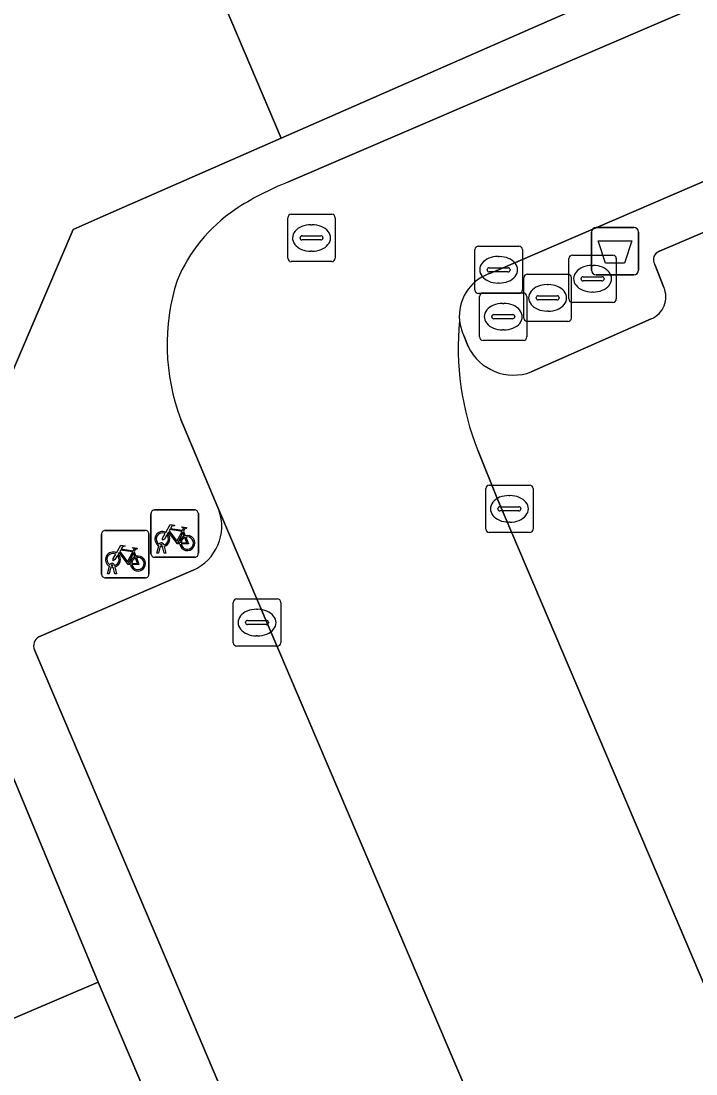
# Model space of a CAD drawing. Extents: x 159371 to 159986, y 382987 to 383597.
# Drawn here: x 159575.21 to 159589.46, y 383455.86 to 383478.07 of the extents above; entities that cross this region are included whole.
import ezdxf

# ---------------------------------------------------------------- set-up
doc = ezdxf.new("R2010")
doc.units = 0
for name, color, linetype in [('IMGEO_Afvalbak', 7, 'Continuous'), ('IMGEO_Erf', 7, 'Continuous'), ('IMGEO_Fietsenrek', 7, 'Continuous'), ('IMGEO_Kolk', 7, 'Continuous'), ('IMGEO_Pand', 7, 'Continuous'), ('IMGEO_Parkeervlak_open', 7, 'Continuous'), ('IMGEO_Rijbaan_lokaal_gesloten', 7, 'Continuous'), ('IMGEO_Rioolput', 7, 'Continuous'), ('IMGEO_Verkeerseiland_open', 7, 'Continuous'), ('IMGEO_Voetpad_open', 7, 'Continuous')]:
    doc.layers.add(name, color=color, linetype=linetype)

msp = doc.modelspace()

# ---------------------------------------------------------------- linework, layer by layer
at = {"layer": 'IMGEO_Afvalbak'}
for p, q in [((159587.357, 383473.72), (159588.147, 383473.72)), ((159588.147, 383473.72), (159587.357, 383473.72)), ((159587.257, 383472.82), (159587.257, 383473.62)), ((159587.257, 383473.62), (159587.257, 383472.82)), ((159588.247, 383473.62), (159588.247, 383472.82)), ((159588.247, 383472.82), (159588.247, 383473.62)), ((159588.147, 383472.72), (159587.357, 383472.72)), ((159587.357, 383472.72), (159588.147, 383472.72))]:
    msp.add_line(p, q, dxfattribs=at)
msp.add_lwpolyline([(159587.4, 383473.434), (159588.104, 383473.434), (159587.955, 383472.964), (159587.549, 383472.964), (159587.4, 383473.434)], dxfattribs=at)
for centre, start, end in [((159587.357, 383473.62), 90, 180), ((159587.357, 383473.62), 90, 180), ((159588.147, 383473.62), 0, 90), ((159588.147, 383473.62), 360, 90), ((159587.357, 383472.82), 180, 270), ((159587.357, 383472.82), 180, 270), ((159588.147, 383472.82), 270, 0), ((159588.147, 383472.82), 270, 0)]:
    msp.add_arc(centre, 0.1, start, end, dxfattribs=at)
at = {"layer": 'IMGEO_Erf'}
msp.add_lwpolyline([(159572.241, 383455.835), (159576.84, 383457.797), (159573.195, 383466.559), (159573.911, 383466.877), (159573.308, 383468.156), (159554.801, 383460.701), (159554.285, 383460.493), (159555.27, 383458.141), (159551.385, 383456.606), (159550.463, 383458.954), (159549.436, 383458.541), (159544.962, 383469.226)], dxfattribs=at)
at = {"layer": 'IMGEO_Fietsenrek'}
for p, q in [((159577.956, 383466.835), (159577.956, 383467.676)), ((159577.956, 383467.676), (159577.956, 383466.835)), ((159578.031, 383467.76), (159578.872, 383467.76)), ((159578.872, 383467.76), (159578.031, 383467.76)), ((159578.956, 383467.685), (159578.956, 383466.844)), ((159578.956, 383466.844), (159578.956, 383467.685)), ((159576.914, 383466.402), (159576.914, 383467.243)), ((159576.914, 383467.243), (159576.914, 383466.402)), ((159576.989, 383467.327), (159577.83, 383467.327)), ((159577.83, 383467.327), (159576.989, 383467.327)), ((159577.914, 383467.252), (159577.914, 383466.411)), ((159577.914, 383466.411), (159577.914, 383467.252)), ((159578.643, 383467.309), (159578.679, 383467.214)), ((159578.083, 383466.844), (159578.122, 383467.004)), ((159578.152, 383466.992), (159578.117, 383466.844)), ((159578.194, 383467.016), (159578.193, 383467.02)), ((159578.235, 383466.844), (159578.201, 383466.986)), ((159578.225, 383467.027), (159578.226, 383467.02)), ((159578.233, 383466.99), (159578.268, 383466.844)), ((159577.601, 383466.876), (159577.637, 383466.781)), ((159578.117, 383466.844), (159578.083, 383466.844)), ((159578.268, 383466.844), (159578.235, 383466.844)), ((159577.041, 383466.411), (159577.08, 383466.571)), ((159577.11, 383466.559), (159577.075, 383466.411)), ((159577.152, 383466.583), (159577.151, 383466.587)), ((159577.193, 383466.411), (159577.159, 383466.553)), ((159577.183, 383466.594), (159577.184, 383466.587)), ((159577.191, 383466.557), (159577.226, 383466.411)), ((159578.881, 383466.76), (159578.04, 383466.76)), ((159578.04, 383466.76), (159578.881, 383466.76)), ((159577.839, 383466.327), (159576.998, 383466.327)), ((159576.998, 383466.327), (159577.839, 383466.327)), ((159577.075, 383466.411), (159577.041, 383466.411)), ((159577.226, 383466.411), (159577.193, 383466.411))]:
    msp.add_line(p, q, dxfattribs=at)
for points in [[(159578.269, 383467.286), (159578.364, 383467.45), (159578.45, 383467.436), (159578.452, 383467.427), (159578.396, 383467.416), (159578.369, 383467.371), (159578.625, 383467.33)], [(159578.29, 383467.234), (159578.238, 383467.144), (159578.198, 383467.119), (159578.199, 383467.166), (159578.254, 383467.26)], [(159578.565, 383467.042), (159578.515, 383467.042), (159578.324, 383467.293), (159578.305, 383467.261)], [(159578.612, 383467.305), (159578.355, 383467.346), (159578.338, 383467.317), (159578.505, 383467.097), (159578.612, 383467.305)], [(159578.66, 383467.207), (159578.63, 383467.284), (159578.521, 383467.066), (159578.564, 383467.066)], [(159578.625, 383467.33), (159578.65, 383467.379), (159578.644, 383467.383), (159578.621, 383467.387), (159578.609, 383467.394), (159578.608, 383467.397), (159578.61, 383467.402), (159578.705, 383467.387), (159578.707, 383467.377), (159578.697, 383467.364), (159578.685, 383467.358), (159578.671, 383467.364), (159578.643, 383467.309)], [(159577.227, 383466.853), (159577.322, 383467.017), (159577.408, 383467.003), (159577.41, 383466.994), (159577.354, 383466.983), (159577.327, 383466.938), (159577.583, 383466.897)], [(159578.594, 383467.066), (159578.714, 383467.065), (159578.67, 383467.179)], [(159578.69, 383467.186), (159578.745, 383467.041), (159578.595, 383467.041)], [(159577.248, 383466.801), (159577.196, 383466.711), (159577.156, 383466.686), (159577.157, 383466.733), (159577.212, 383466.827)], [(159577.523, 383466.609), (159577.473, 383466.609), (159577.282, 383466.86), (159577.263, 383466.828)], [(159577.57, 383466.872), (159577.313, 383466.913), (159577.296, 383466.884), (159577.463, 383466.664), (159577.57, 383466.872)], [(159577.618, 383466.774), (159577.588, 383466.851), (159577.479, 383466.633), (159577.522, 383466.633)], [(159577.583, 383466.897), (159577.608, 383466.946), (159577.602, 383466.95), (159577.579, 383466.954), (159577.567, 383466.961), (159577.566, 383466.964), (159577.568, 383466.969), (159577.663, 383466.954), (159577.665, 383466.944), (159577.655, 383466.931), (159577.643, 383466.925), (159577.629, 383466.931), (159577.601, 383466.876)], [(159577.552, 383466.633), (159577.672, 383466.632), (159577.628, 383466.746)], [(159577.648, 383466.753), (159577.703, 383466.608), (159577.553, 383466.608)]]:
    msp.add_lwpolyline(points, dxfattribs=at)
for centre, radius, start, end in [((159578.034, 383467.682), 0.0779, 92.4484, 184.2845), ((159578.034, 383467.682), 0.0779, 92.4484, 184.2845), ((159578.878, 383467.682), 0.0779, 2.4484, 94.2845), ((159578.878, 383467.682), 0.0779, 2.4484, 94.2845), ((159576.992, 383467.249), 0.0779, 92.4484, 184.2845), ((159576.992, 383467.249), 0.0779, 92.4484, 184.2845), ((159577.836, 383467.249), 0.0779, 2.4484, 94.2845), ((159577.836, 383467.249), 0.0779, 2.4484, 94.2845), ((159578.196, 383467.145), 0.159, 62.6766, 242.1369), ((159578.196, 383467.145), 0.129, 63.3192, 238.903), ((159578.196, 383467.145), 0.129, 283.6043, 43.4302), ((159578.196, 383467.145), 0.159, 283.5766, 46.6042), ((159578.723, 383467.061), 0.159, 113.3408, 178.3217), ((159578.723, 383467.061), 0.159, 187.0065, 105.7708), ((159578.176, 383467.016), 0.0499, 12.8025, 158.6934), ((159578.196, 383467.145), 0.159, 253.9967, 271.7867), ((159578.176, 383467.016), 0.0174, 12.8025, 163.4502), ((159578.196, 383467.145), 0.129, 253.415, 269.0204), ((159578.723, 383467.061), 0.129, 113.923, 177.9556), ((159578.723, 383467.061), 0.129, 188.6715, 104.5883), ((159577.154, 383466.712), 0.159, 62.6766, 242.1369), ((159577.154, 383466.712), 0.129, 63.3192, 238.903), ((159577.154, 383466.712), 0.129, 283.6043, 43.4302), ((159577.154, 383466.712), 0.159, 283.5766, 46.6042), ((159577.681, 383466.628), 0.159, 113.3408, 178.3217), ((159577.681, 383466.628), 0.159, 187.0065, 105.7708), ((159578.034, 383466.838), 0.0779, 182.4484, 274.2845), ((159578.034, 383466.838), 0.0779, 182.4484, 274.2845), ((159578.878, 383466.838), 0.0779, 272.4484, 4.2845), ((159578.878, 383466.838), 0.0779, 272.4484, 4.2845), ((159577.134, 383466.583), 0.0499, 12.8025, 158.6934), ((159577.154, 383466.712), 0.159, 253.9967, 271.7867), ((159577.134, 383466.583), 0.0174, 12.8025, 163.4502), ((159577.154, 383466.712), 0.129, 253.415, 269.0204), ((159577.681, 383466.628), 0.129, 113.923, 177.9556), ((159577.681, 383466.628), 0.129, 188.6715, 104.5883), ((159576.992, 383466.405), 0.0779, 182.4484, 274.2845), ((159576.992, 383466.405), 0.0779, 182.4484, 274.2845), ((159577.836, 383466.405), 0.0779, 272.4484, 4.2845), ((159577.836, 383466.405), 0.0779, 272.4484, 4.2845)]:
    msp.add_arc(centre, radius, start, end, dxfattribs=at)
at = {"layer": 'IMGEO_Kolk'}
for p, q in [((159584.795, 383472.399), (159584.795, 383473.251)), ((159584.87, 383473.325), (159585.722, 383473.325)), ((159585.796, 383473.251), (159585.796, 383472.399)), ((159585.283, 383473.105), (159585.308, 383473.105)), ((159585.054, 383472.819), (159585.054, 383472.831)), ((159585.492, 383472.782), (159585.094, 383472.782)), ((159585.097, 383472.868), (159585.495, 383472.868)), ((159585.538, 383472.831), (159585.538, 383472.819)), ((159585.306, 383472.545), (159585.281, 383472.545)), ((159585.722, 383472.325), (159584.87, 383472.325)), ((159585.022, 383467.356), (159585.022, 383468.208)), ((159585.097, 383468.282), (159585.949, 383468.282)), ((159586.023, 383468.208), (159586.023, 383467.356)), ((159585.51, 383468.062), (159585.535, 383468.062)), ((159585.281, 383467.776), (159585.281, 383467.788)), ((159585.719, 383467.739), (159585.321, 383467.739)), ((159585.324, 383467.825), (159585.722, 383467.825)), ((159585.765, 383467.788), (159585.765, 383467.776)), ((159585.533, 383467.502), (159585.508, 383467.502)), ((159585.949, 383467.282), (159585.097, 383467.282)), ((159579.769, 383465.883), (159580.621, 383465.883)), ((159579.694, 383464.957), (159579.694, 383465.809)), ((159580.182, 383465.663), (159580.207, 383465.663)), ((159580.695, 383465.809), (159580.695, 383464.957)), ((159579.953, 383465.377), (159579.953, 383465.389)), ((159580.391, 383465.34), (159579.993, 383465.34)), ((159579.996, 383465.426), (159580.394, 383465.426)), ((159580.437, 383465.389), (159580.437, 383465.377)), ((159580.205, 383465.103), (159580.18, 383465.103)), ((159580.621, 383464.883), (159579.769, 383464.883))]:
    msp.add_line(p, q, dxfattribs=at)
for points in [[(159584.795, 383472.399), (159584.795, 383473.251)], [(159584.87, 383473.325), (159585.722, 383473.325)], [(159585.796, 383473.251), (159585.796, 383472.399)], [(159585.722, 383472.325), (159584.87, 383472.325)], [(159585.022, 383467.356), (159585.022, 383468.208)], [(159585.097, 383468.282), (159585.949, 383468.282)], [(159586.023, 383468.208), (159586.023, 383467.356)], [(159585.949, 383467.282), (159585.097, 383467.282)], [(159579.769, 383465.883), (159580.621, 383465.883)], [(159579.694, 383464.957), (159579.694, 383465.809)], [(159580.695, 383465.809), (159580.695, 383464.957)], [(159580.621, 383464.883), (159579.769, 383464.883)]]:
    msp.add_lwpolyline(points, dxfattribs=at)
for centre, radius, start, end in [((159584.872, 383473.249), 0.0765, 91.552, 178.448), ((159584.872, 383473.249), 0.0765, 91.552, 178.448), ((159585.72, 383473.249), 0.0765, 1.552, 88.448), ((159585.72, 383473.249), 0.0765, 1.552, 88.448), ((159585.094, 383472.828), 0.0403, 85.8775, 175.7526), ((159585.091, 383472.818), 0.0366, 178.938, 274.7102), ((159585.495, 383472.825), 0.043, 264.8664, 352.4533), ((159585.499, 383472.83), 0.0386, 1.7309, 96.639), ((159584.872, 383472.401), 0.0765, 181.552, 268.448), ((159584.872, 383472.401), 0.0765, 181.552, 268.448), ((159585.72, 383472.401), 0.0765, 271.552, 358.448), ((159585.72, 383472.401), 0.0765, 271.552, 358.448), ((159585.099, 383468.206), 0.0765, 91.552, 178.448), ((159585.099, 383468.206), 0.0765, 91.552, 178.448), ((159585.947, 383468.206), 0.0765, 1.552, 88.448), ((159585.947, 383468.206), 0.0765, 1.552, 88.448), ((159585.321, 383467.785), 0.0403, 85.8775, 175.7526), ((159585.318, 383467.775), 0.0366, 178.938, 274.7102), ((159585.722, 383467.782), 0.043, 264.8664, 352.4533), ((159585.726, 383467.787), 0.0386, 1.7309, 96.639), ((159585.099, 383467.358), 0.0765, 181.552, 268.448), ((159585.099, 383467.358), 0.0765, 181.552, 268.448), ((159585.947, 383467.358), 0.0765, 271.552, 358.448), ((159585.947, 383467.358), 0.0765, 271.552, 358.448), ((159579.771, 383465.807), 0.0765, 91.552, 178.448), ((159579.771, 383465.807), 0.0765, 91.552, 178.448), ((159580.619, 383465.807), 0.0765, 1.552, 88.448), ((159580.619, 383465.807), 0.0765, 1.552, 88.448), ((159579.993, 383465.386), 0.0403, 85.8775, 175.7526), ((159579.99, 383465.376), 0.0366, 178.938, 274.7102), ((159580.394, 383465.383), 0.043, 264.8664, 352.4533), ((159580.398, 383465.388), 0.0386, 1.7309, 96.639), ((159579.771, 383464.959), 0.0765, 181.552, 268.448), ((159579.771, 383464.959), 0.0765, 181.552, 268.448), ((159580.619, 383464.959), 0.0765, 271.552, 358.448), ((159580.619, 383464.959), 0.0765, 271.552, 358.448)]:
    msp.add_arc(centre, radius, start, end, dxfattribs=at)
for centre, major_axis, ratio, start_param, end_param in [((159585.282, 383472.825), (-0.387, 0.002), 0.722429, 4.712389, 7.853982), ((159585.307, 383472.825), (-0.39, 0.002), 0.717154, 1.570796, 4.712389), ((159585.509, 383467.782), (-0.387, 0.002), 0.722429, 4.712389, 7.853982), ((159585.534, 383467.782), (-0.39, 0.002), 0.717154, 1.570796, 4.712389), ((159580.181, 383465.383), (-0.387, 0.002), 0.722429, 4.712389, 7.853982), ((159580.206, 383465.383), (-0.39, 0.002), 0.717154, 1.570796, 4.712389)]:
    msp.add_ellipse(centre, major_axis=major_axis, ratio=ratio, start_param=start_param, end_param=end_param, dxfattribs=at)
at = {"layer": 'IMGEO_Pand'}
for points in [[(159576.35, 383527.523), (159561.396, 383521.059), (159562.464, 383518.516), (159557.41, 383516.394), (159557.863, 383515.315), (159554.458, 383512.889), (159557.626, 383508.541), (159561.23, 383500), (159570.675, 383477.615), (159570.76, 383477.422), (159574.335, 383478.987), (159574.674, 383479.133), (159578.501, 383480.784), (159580.703, 383475.599), (159603.638, 383485.659), (159606.499, 383492.829), (159610.379, 383494.491), (159616.147, 383496.962), (159616.01, 383497.31), (159614.836, 383500), (159614.01, 383501.893), (159613.656, 383502.703), (159625.3, 383506.17)], [(159540.341, 383478.892), (159534.695, 383474.538), (159536.703, 383470.484), (159538.752, 383466.345), (159538.794, 383466.26), (159543.76, 383468.648), (159544.962, 383469.226), (159549.436, 383458.541), (159550.463, 383458.954), (159550.654, 383459.031), (159551.339, 383459.307), (159554.285, 383460.493), (159554.801, 383460.701), (159573.308, 383468.156), (159573.994, 383468.432), (159574.08, 383468.472), (159576.311, 383473.673), (159576.886, 383473.925), (159580.703, 383475.599), (159578.501, 383480.784)]]:
    msp.add_lwpolyline(points, dxfattribs=at)
msp.add_lwpolyline([(159574.615, 383447.107), (159576.958, 383448.116), (159576.721, 383448.667), (159580.11, 383450.132), (159576.84, 383457.797), (159572.241, 383455.835), (159571.256, 383455.415), (159571.61, 383454.553)], close=True, dxfattribs=at)
at = {"layer": 'IMGEO_Parkeervlak_open'}
for points in [[(159592.668, 383474.916), (159588.692, 383473.217)], [(159588.59, 383472.94), (159588.782, 383472.454)], [(159588.517, 383471.794), (159585.985, 383470.671)], [(159584.655, 383471.207), (159584.559, 383471.442)], [(159584.854, 383469.017), (159585.268, 383467.988), (159589.991, 383456.904)], [(159586.948, 383450.058), (159579.39, 383467.76)], [(159578.844, 383466.49), (159575.587, 383465.08)], [(159575.496, 383464.808), (159578.239, 383458.357), (159581.5, 383450.689), (159582.128, 383449.212)]]:
    msp.add_lwpolyline(points, dxfattribs=at)
for centre, radius, start, end in [((159588.746, 383473.04), 0.185, 106.9454, 212.6241), ((159588.333, 383472.251), 0.493, 291.9145, 24.3331), ((159590.373, 383471.184), 5.93, 174.4975, 201.4401), ((159585.442, 383471.86), 0.977, 186.2757, 205.3229), ((159585.61, 383471.66), 1.057, 205.3491, 290.7512), ((159578.439, 383467.416), 1.011, 293.5957, 19.8765), ((159575.699, 383464.891), 0.22, 120.7362, 202.2675)]:
    msp.add_arc(centre, radius, start, end, dxfattribs=at)
at = {"layer": 'IMGEO_Rijbaan_lokaal_gesloten'}
for points in [[(159620.789, 383470.081), (159615.469, 383482.559), (159613.468, 383487.293), (159610.379, 383494.491), (159606.499, 383492.829), (159606.957, 383491.544), (159604.361, 383484.773), (159580.857, 383474.678)], [(159585.085, 383472.738), (159585.296, 383472.825), (159592.233, 383475.81)], [(159578.585, 383469.668), (159579.365, 383467.814), (159579.39, 383467.76), (159586.948, 383450.058), (159587.286, 383449.269), (159598.468, 383453.576), (159597.681, 383453.453), (159594.851, 383453.712), (159593.316, 383454.093), (159591.474, 383454.845)], [(159589.991, 383456.904), (159585.268, 383467.988), (159584.854, 383469.017)]]:
    msp.add_lwpolyline(points, dxfattribs=at)
for centre, radius, start, end in [((159583.017, 383469.128), 5.955, 111.2628, 123.5198), ((159581.623, 383471.296), 3.378, 124.1256, 157.283), ((159582.757, 383471.246), 4.461, 162.3225, 200.7242), ((159585.41, 383471.851), 0.945, 110.1511, 185.9742), ((159590.373, 383471.184), 5.93, 174.4975, 201.4401)]:
    msp.add_arc(centre, radius, start, end, dxfattribs=at)
at = {"layer": 'IMGEO_Rioolput'}
for p, q in [((159580.844, 383473.071), (159580.844, 383473.923)), ((159580.919, 383473.997), (159581.771, 383473.997)), ((159581.845, 383473.923), (159581.845, 383473.071)), ((159581.332, 383473.777), (159581.357, 383473.777)), ((159581.103, 383473.491), (159581.103, 383473.503)), ((159581.541, 383473.454), (159581.143, 383473.454)), ((159581.146, 383473.54), (159581.544, 383473.54)), ((159581.587, 383473.503), (159581.587, 383473.491)), ((159581.355, 383473.217), (159581.33, 383473.217)), ((159581.771, 383472.997), (159580.919, 383472.997)), ((159586.778, 383472.21), (159586.778, 383473.062)), ((159586.853, 383473.136), (159587.705, 383473.136)), ((159587.779, 383473.062), (159587.779, 383472.21)), ((159587.266, 383472.916), (159587.291, 383472.916)), ((159585.829, 383471.807), (159585.829, 383472.659)), ((159585.904, 383472.733), (159586.756, 383472.733)), ((159586.83, 383472.659), (159586.83, 383471.807)), ((159587.037, 383472.63), (159587.037, 383472.642)), ((159587.475, 383472.593), (159587.077, 383472.593)), ((159587.08, 383472.679), (159587.478, 383472.679)), ((159587.521, 383472.642), (159587.521, 383472.63)), ((159584.967, 383472.336), (159585.819, 383472.336)), ((159586.317, 383472.513), (159586.342, 383472.513)), ((159587.289, 383472.356), (159587.264, 383472.356)), ((159584.892, 383471.41), (159584.892, 383472.262)), ((159585.38, 383472.116), (159585.405, 383472.116)), ((159585.893, 383472.262), (159585.893, 383471.41)), ((159586.088, 383472.227), (159586.088, 383472.239)), ((159586.526, 383472.19), (159586.128, 383472.19)), ((159586.131, 383472.276), (159586.529, 383472.276)), ((159586.572, 383472.239), (159586.572, 383472.227)), ((159587.705, 383472.136), (159586.853, 383472.136)), ((159585.194, 383471.879), (159585.592, 383471.879)), ((159586.34, 383471.953), (159586.315, 383471.953)), ((159585.151, 383471.83), (159585.151, 383471.842)), ((159585.589, 383471.793), (159585.191, 383471.793)), ((159585.635, 383471.842), (159585.635, 383471.83)), ((159586.756, 383471.733), (159585.904, 383471.733)), ((159585.403, 383471.556), (159585.378, 383471.556)), ((159585.819, 383471.336), (159584.967, 383471.336))]:
    msp.add_line(p, q, dxfattribs=at)
for points in [[(159580.844, 383473.071), (159580.844, 383473.923)], [(159580.919, 383473.997), (159581.771, 383473.997)], [(159581.845, 383473.923), (159581.845, 383473.071)], [(159581.771, 383472.997), (159580.919, 383472.997)], [(159586.778, 383472.21), (159586.778, 383473.062)], [(159586.853, 383473.136), (159587.705, 383473.136)], [(159587.779, 383473.062), (159587.779, 383472.21)], [(159585.829, 383471.807), (159585.829, 383472.659)], [(159585.904, 383472.733), (159586.756, 383472.733)], [(159586.83, 383472.659), (159586.83, 383471.807)], [(159584.967, 383472.336), (159585.819, 383472.336)], [(159584.892, 383471.41), (159584.892, 383472.262)], [(159585.893, 383472.262), (159585.893, 383471.41)], [(159587.705, 383472.136), (159586.853, 383472.136)], [(159586.756, 383471.733), (159585.904, 383471.733)], [(159585.819, 383471.336), (159584.967, 383471.336)]]:
    msp.add_lwpolyline(points, dxfattribs=at)
for centre, radius, start, end in [((159580.921, 383473.921), 0.0765, 91.552, 178.448), ((159580.921, 383473.921), 0.0765, 91.552, 178.448), ((159581.769, 383473.921), 0.0765, 1.552, 88.448), ((159581.769, 383473.921), 0.0765, 1.552, 88.448), ((159581.143, 383473.5), 0.0403, 85.8775, 175.7526), ((159581.14, 383473.49), 0.0366, 178.938, 274.7102), ((159581.544, 383473.497), 0.043, 264.8664, 352.4533), ((159581.548, 383473.502), 0.0386, 1.7309, 96.639), ((159580.921, 383473.073), 0.0765, 181.552, 268.448), ((159580.921, 383473.073), 0.0765, 181.552, 268.448), ((159581.769, 383473.073), 0.0765, 271.552, 358.448), ((159581.769, 383473.073), 0.0765, 271.552, 358.448), ((159586.855, 383473.06), 0.0765, 91.552, 178.448), ((159586.855, 383473.06), 0.0765, 91.552, 178.448), ((159587.703, 383473.06), 0.0765, 1.552, 88.448), ((159587.703, 383473.06), 0.0765, 1.552, 88.448), ((159585.906, 383472.657), 0.0765, 91.552, 178.448), ((159585.906, 383472.657), 0.0765, 91.552, 178.448), ((159586.754, 383472.657), 0.0765, 1.552, 88.448), ((159586.754, 383472.657), 0.0765, 1.552, 88.448), ((159587.077, 383472.639), 0.0403, 85.8775, 175.7526), ((159587.074, 383472.629), 0.0366, 178.938, 274.7102), ((159587.478, 383472.636), 0.043, 264.8664, 352.4533), ((159587.482, 383472.641), 0.0386, 1.7309, 96.639), ((159584.969, 383472.26), 0.0765, 91.552, 178.448), ((159584.969, 383472.26), 0.0765, 91.552, 178.448), ((159585.817, 383472.26), 0.0765, 1.552, 88.448), ((159585.817, 383472.26), 0.0765, 1.552, 88.448), ((159586.128, 383472.236), 0.0403, 85.8775, 175.7526), ((159586.125, 383472.226), 0.0366, 178.938, 274.7102), ((159586.529, 383472.233), 0.043, 264.8664, 352.4533), ((159586.533, 383472.238), 0.0386, 1.7309, 96.639), ((159586.855, 383472.212), 0.0765, 181.552, 268.448), ((159586.855, 383472.212), 0.0765, 181.552, 268.448), ((159587.703, 383472.212), 0.0765, 271.552, 358.448), ((159587.703, 383472.212), 0.0765, 271.552, 358.448), ((159585.191, 383471.839), 0.0403, 85.8775, 175.7526), ((159585.596, 383471.841), 0.0386, 1.7309, 96.639), ((159585.188, 383471.829), 0.0366, 178.938, 274.7102), ((159585.592, 383471.836), 0.043, 264.8664, 352.4533), ((159585.906, 383471.809), 0.0765, 181.552, 268.448), ((159585.906, 383471.809), 0.0765, 181.552, 268.448), ((159586.754, 383471.809), 0.0765, 271.552, 358.448), ((159586.754, 383471.809), 0.0765, 271.552, 358.448), ((159584.969, 383471.412), 0.0765, 181.552, 268.448), ((159584.969, 383471.412), 0.0765, 181.552, 268.448), ((159585.817, 383471.412), 0.0765, 271.552, 358.448), ((159585.817, 383471.412), 0.0765, 271.552, 358.448)]:
    msp.add_arc(centre, radius, start, end, dxfattribs=at)
for centre, major_axis, ratio, start_param, end_param in [((159581.331, 383473.497), (-0.387, 0.002), 0.722429, 4.712389, 7.853982), ((159581.356, 383473.497), (-0.39, 0.002), 0.717154, 1.570796, 4.712389), ((159587.265, 383472.636), (-0.387, 0.002), 0.722429, 4.712389, 7.853982), ((159587.29, 383472.636), (-0.39, 0.002), 0.717154, 1.570796, 4.712389), ((159586.316, 383472.233), (-0.387, 0.002), 0.722429, 4.712389, 7.853982), ((159586.341, 383472.233), (-0.39, 0.002), 0.717154, 1.570796, 4.712389), ((159585.379, 383471.836), (-0.387, 0.002), 0.722429, 4.712389, 7.853982), ((159585.404, 383471.836), (-0.39, 0.002), 0.717154, 1.570796, 4.712389)]:
    msp.add_ellipse(centre, major_axis=major_axis, ratio=ratio, start_param=start_param, end_param=end_param, dxfattribs=at)
at = {"layer": 'IMGEO_Verkeerseiland_open'}
for points in [[(159592.233, 383475.81), (159585.296, 383472.825), (159585.085, 383472.738)], [(159588.692, 383473.217), (159592.668, 383474.916)], [(159588.782, 383472.454), (159588.59, 383472.94)], [(159585.985, 383470.671), (159588.517, 383471.794)], [(159584.559, 383471.442), (159584.655, 383471.207)]]:
    msp.add_lwpolyline(points, dxfattribs=at)
for centre, radius, start, end in [((159588.746, 383473.04), 0.185, 106.9454, 212.6241), ((159585.41, 383471.851), 0.945, 110.1511, 185.9742), ((159588.333, 383472.251), 0.493, 291.9145, 24.3331), ((159585.442, 383471.86), 0.977, 186.2757, 205.3229), ((159585.61, 383471.66), 1.057, 205.3491, 290.7512)]:
    msp.add_arc(centre, radius, start, end, dxfattribs=at)
at = {"layer": 'IMGEO_Voetpad_open'}
for points in [[(159580.857, 383474.678), (159604.361, 383484.773), (159606.957, 383491.544), (159606.499, 383492.829), (159603.638, 383485.659), (159580.703, 383475.599), (159576.886, 383473.925), (159576.311, 383473.673), (159574.08, 383468.472), (159573.994, 383468.432), (159573.308, 383468.156), (159573.911, 383466.877), (159573.195, 383466.559), (159576.84, 383457.797), (159580.11, 383450.132), (159580.445, 383449.32), (159581.01, 383447.469), (159582.393, 383449.093)], [(159579.39, 383467.76), (159579.365, 383467.814), (159578.585, 383469.668)], [(159575.587, 383465.08), (159578.844, 383466.49)], [(159582.128, 383449.212), (159581.5, 383450.689), (159578.239, 383458.357), (159575.496, 383464.808)]]:
    msp.add_lwpolyline(points, dxfattribs=at)
for centre, radius, start, end in [((159583.017, 383469.128), 5.955, 111.2628, 123.5198), ((159581.623, 383471.296), 3.378, 124.1256, 157.283), ((159582.757, 383471.246), 4.461, 162.3225, 200.7242), ((159578.439, 383467.416), 1.011, 293.5957, 19.8765), ((159575.699, 383464.891), 0.22, 120.7362, 202.2675)]:
    msp.add_arc(centre, radius, start, end, dxfattribs=at)

doc.saveas('drawing.dxf')
